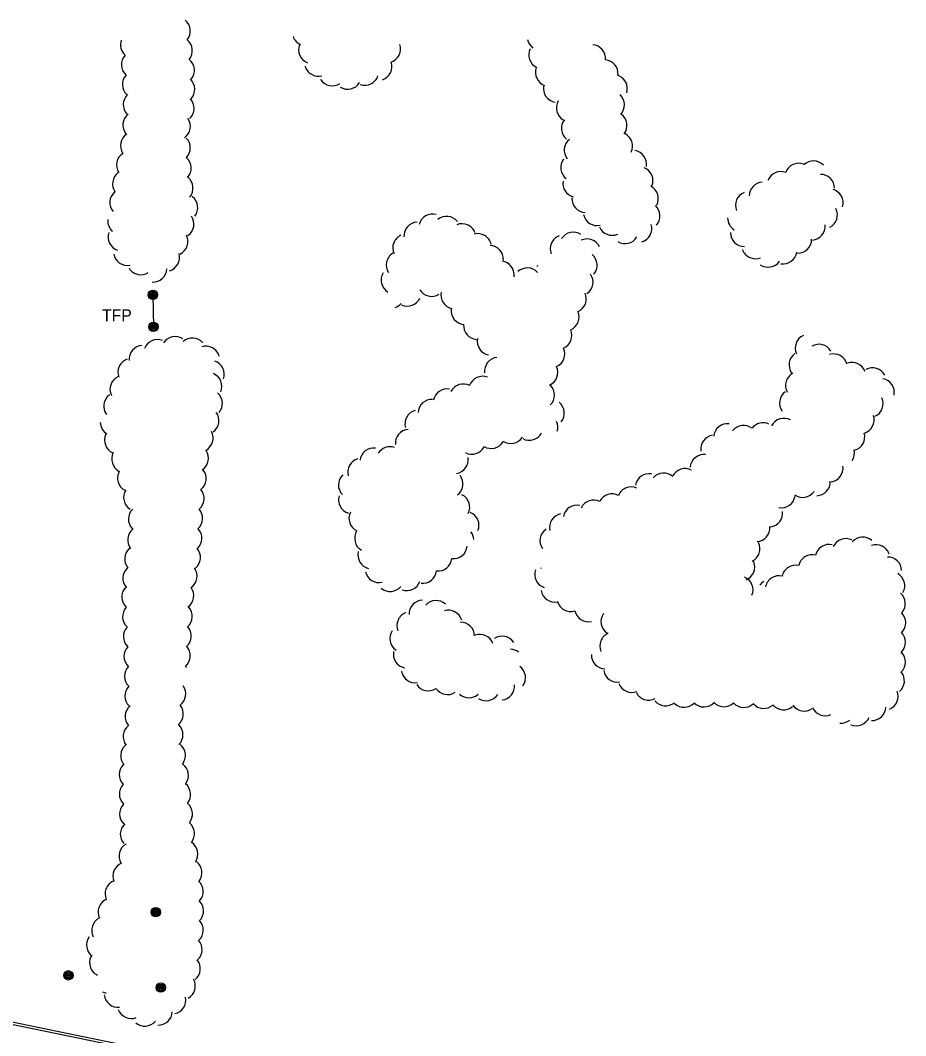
# Model space of a CAD drawing. Extents: x 2402803 to 2427059, y 6985292 to 6997652.
# Drawn here: x 2407548.2 to 2407907.6, y 6991540.2 to 6991952.3 of the extents above; entities that cross this region are included whole.
import ezdxf

# ---------------------------------------------------------------- set-up
doc = ezdxf.new("R2010")
doc.units = 0
for name, color, linetype in [('p_road - paved curb', 7, 'Continuous'), ('p_utility manhole', 7, 'Continuous'), ('p_veg woods', 7, 'Continuous')]:
    doc.layers.add(name, color=color, linetype=linetype)

msp = doc.modelspace()

# ---------------------------------------------------------------- linework, layer by layer
at = {"layer": 'p_road - paved curb'}
for points in [[(2407171.32, 6991781.68), (2407191.39, 6991764.73), (2407211.31, 6991746.13), (2407236.87, 6991723.3), (2407266.37, 6991696.14), (2407287.7, 6991677.43), (2407312.8, 6991658.14), (2407338.63, 6991638.74), (2407363.63, 6991622.99), (2407403.55, 6991600.18), (2407432.83, 6991585.42), (2407454.07, 6991575.61), (2407478.36, 6991565.75), (2407509.71, 6991554.76), (2407544.04, 6991545.06), (2407567.6, 6991540.21), (2407593.95, 6991534.8)], [(2407451.88, 6991577.72), (2407454.47, 6991576.53), (2407478.71, 6991566.69), (2407510.01, 6991555.71), (2407544.28, 6991546.03), (2407567.8, 6991541.19), (2407594.15, 6991535.78)]]:
    msp.add_lwpolyline(points, dxfattribs=at)
at = {"layer": 'p_utility manhole'}
msp.add_line((2407602.05, 6991840.91), (2407602.26, 6991827.91), dxfattribs=at)
for centre, radius in [((2407602.05, 6991840.91), 1.9), ((2407602.05, 6991840.91), 1.44), ((2407602.05, 6991840.91), 0.973), ((2407602.05, 6991840.91), 0.539), ((2407602.05, 6991840.91), 0.192), ((2407602.26, 6991827.91), 1.9), ((2407602.26, 6991827.91), 1.44), ((2407602.26, 6991827.91), 0.973), ((2407602.26, 6991827.91), 0.539), ((2407602.26, 6991827.91), 0.192), ((2407603.2, 6991590.39), 1.9), ((2407603.2, 6991590.39), 1.44), ((2407603.2, 6991590.39), 0.973), ((2407603.2, 6991590.39), 0.539), ((2407603.2, 6991590.39), 0.192), ((2407567.77, 6991564.74), 1.9), ((2407567.77, 6991564.74), 1.44), ((2407567.77, 6991564.74), 0.973), ((2407567.77, 6991564.74), 0.539), ((2407567.77, 6991564.74), 0.192), ((2407605.22, 6991559.76), 1.9), ((2407605.22, 6991559.76), 1.44), ((2407605.22, 6991559.76), 0.973), ((2407605.22, 6991559.76), 0.539), ((2407605.22, 6991559.76), 0.192)]:
    msp.add_circle(centre, radius, dxfattribs=at)
at = {"layer": 'p_veg woods'}
for centre, start, end in [((2407611.58, 6991947.89), 320.9661, 50.9661), ((2407594.53, 6991942.33), 160.0301, 227.5891), ((2407612.41, 6991939.93), 320.9661, 50.9661), ((2407664.21, 6991947.64), 200.2664, 246.0479), ((2407759.67, 6991945.54), 190.1761, 233.1825), ((2407666.81, 6991940.3), 159.1934, 249.1934), ((2407696.95, 6991940.69), 288.6685, 18.6685), ((2407760.24, 6991938.29), 154.7007, 244.7007), ((2407780.05, 6991936.76), 354.8364, 84.8364), ((2407594.9, 6991934.33), 137.5891, 227.5891), ((2407613.24, 6991931.97), 320.9661, 50.9661), ((2407785.18, 6991930.61), 354.8364, 84.8364), ((2407669.21, 6991935.25), 194.8258, 284.8258), ((2407693.4, 6991933.52), 288.6685, 18.6685), ((2407762.93, 6991931.14), 159.754, 249.754), ((2407595.29, 6991926.3), 136.9606, 226.9606), ((2407613.4, 6991924.27), 316.6761, 46.6761), ((2407674.83, 6991931.35), 213.4735, 303.4735), ((2407688.04, 6991931.53), 251.2352, 341.2352), ((2407788.94, 6991924.59), 342.438, 72.438), ((2407681.1, 6991929.97), 237.9573, 327.9573), ((2407766.19, 6991924.66), 170.3131, 260.3131), ((2407595.63, 6991918.05), 133.3382, 223.3382), ((2407613.13, 6991916.5), 313.392, 43.392), ((2407771.42, 6991916.74), 149.5988, 239.5988), ((2407787.76, 6991918.01), 316.6848, 46.6848), ((2407595.48, 6991909.73), 128.824, 218.824), ((2407611.62, 6991909.23), 304.7726, 34.7726), ((2407773.5, 6991908.4), 141.2034, 231.2034), ((2407788.8, 6991909.6), 323.5895, 53.5895), ((2407594.56, 6991901.42), 123.717, 213.717), ((2407611.58, 6991900.52), 314.7511, 44.7511), ((2407774.62, 6991899.52), 128.1763, 218.1763), ((2407791.08, 6991901.21), 333.8329, 63.8329), ((2407796.75, 6991893.86), 350.9346, 80.9346), ((2407592.93, 6991893.52), 122.8383, 212.8383), ((2407611.94, 6991892.32), 317.7488, 47.7488), ((2407773.19, 6991892.61), 143.4597, 233.4597), ((2407870.15, 6991889.54), 43.9117, 133.9117), ((2407591.32, 6991885.96), 126.5947, 216.5947), ((2407799.35, 6991887.19), 338.1752, 68.1752), ((2407856.91, 6991885.26), 69.7556, 159.7556), ((2407864.17, 6991888.61), 69.7556, 159.7556), ((2407612.67, 6991884.2), 319.9447, 49.9447), ((2407774.06, 6991886.09), 170.1159, 255.2818), ((2407849.69, 6991880.94), 94.3221, 178.5576), ((2407873.07, 6991884.09), 0.8627, 90.8627), ((2407590.2, 6991878.34), 130.9182, 220.9182), ((2407801.54, 6991879.93), 332.0951, 62.0951), ((2407844.13, 6991877.17), 111.9525, 201.9525), ((2407876.53, 6991878.19), 344.0393, 74.0393), ((2407614.59, 6991876.25), 322.3501, 52.3501), ((2407777.74, 6991879.95), 177.6578, 267.6578), ((2407802.19, 6991872.93), 318.1626, 48.1626), ((2407874.19, 6991873.34), 297.2788, 27.2788), ((2407589.33, 6991870.93), 174.7778, 229.1386), ((2407613.04, 6991869.55), 304.7077, 34.7077), ((2407709.56, 6991864.73), 92.7186, 182.7186), ((2407715.57, 6991868.01), 75.0494, 165.0494), ((2407721.28, 6991867.06), 38.9876, 128.9876), ((2407727.5, 6991864.08), 21.8281, 111.8281), ((2407782.35, 6991874.62), 192.2066, 282.2066), ((2407840.92, 6991872.06), 179.7502, 238.8324), ((2407589.53, 6991864.35), 161.3123, 251.3123), ((2407733.84, 6991860.08), 14.2395, 104.2395), ((2407772.64, 6991860.64), 56.602, 146.602), ((2407788.44, 6991870.68), 203.2803, 293.2803), ((2407798.89, 6991867.79), 286.911, 16.911), ((2407842.11, 6991866.13), 179.7068, 269.7068), ((2407869.26, 6991868.75), 274.9735, 4.9735), ((2407610.6, 6991862.48), 296.8745, 26.8745), ((2407705.05, 6991859.93), 114.2781, 204.2781), ((2407768.92, 6991859.5), 110.9944, 200.9944), ((2407778.2, 6991857.9), 25.1541, 115.1541), ((2407793.64, 6991867.3), 238.5448, 328.5448), ((2407863.75, 6991863.46), 269.6576, 359.6576), ((2407591.72, 6991858.45), 190.6294, 280.6294), ((2407607.22, 6991856.09), 285.8355, 15.8355), ((2407702.4, 6991852.96), 122.3342, 212.3342), ((2407738.63, 6991855.25), 357.2945, 87.2945), ((2407846.6, 6991861.19), 200.5033, 290.5033), ((2407857.78, 6991859.05), 261.2477, 351.2477), ((2407743.01, 6991848.92), 352.6978, 82.6978), ((2407776.7, 6991852.84), 320.3269, 50.3269), ((2407851.7, 6991857.73), 235.3533, 325.3533), ((2407597.11, 6991854.7), 212.5126, 302.5126), ((2407602.05, 6991851.68), 267.2619, 357.2619), ((2407700.32, 6991846.82), 148.1811, 238.1811), ((2407754.01, 6991846.15), 42.4787, 132.4787), ((2407763.17, 6991850.37), 154.3126, 159.9697), ((2407775.01, 6991846.07), 304.1237, 34.1237), ((2407715.21, 6991845.9), 211.5995, 301.5995), ((2407724.57, 6991840.86), 168.2902, 258.2902), ((2407772.27, 6991839.25), 294.2945, 24.2945), ((2407698.5, 6991841.05), 288.9379, 318.9693), ((2407705.31, 6991841.97), 244.7011, 334.7011), ((2407728.69, 6991834.51), 174.51, 264.51), ((2407769.34, 6991831.87), 293.5599, 23.5599), ((2407733.79, 6991828.44), 175.5543, 265.5543), ((2407766.43, 6991824.41), 293.623, 23.623), ((2407868.36, 6991819.24), 114.0212, 204.0212), ((2407598.04, 6991814.73), 94.8046, 184.8046), ((2407603.93, 6991817.08), 68.6346, 158.6346), ((2407611.07, 6991818.27), 56.9333, 146.9333), ((2407617.95, 6991817.7), 40.4196, 130.4196), ((2407739.36, 6991822.02), 168.5288, 258.5288), ((2407872.37, 6991815.16), 30.8244, 120.8244), ((2407623.52, 6991814.4), 16.5887, 106.5887), ((2407763.56, 6991816.92), 293.9801, 23.9801), ((2407865.88, 6991812.45), 125.0709, 215.0709), ((2407878.29, 6991811.24), 16.287, 106.287), ((2407593.49, 6991809.43), 109.9344, 199.9344), ((2407625.31, 6991808.65), 340.7644, 70.7644), ((2407742.28, 6991809.89), 96.6174, 186.6174), ((2407885.79, 6991807.81), 19.7589, 109.7589), ((2407624.38, 6991803.72), 336.3732, 66.3732), ((2407760.72, 6991809.42), 294.2776, 24.2776), ((2407864.46, 6991804.09), 118.383, 208.383), ((2407894.17, 6991805.6), 28.9183, 118.9183), ((2407590.26, 6991802.54), 115.6663, 205.6663), ((2407727.99, 6991799.04), 62.2421, 152.2421), ((2407735.88, 6991802.17), 69.5978, 159.5978), ((2407759.37, 6991800.21), 314.523, 44.523), ((2407897.3, 6991801.26), 349.3723, 79.3723), ((2407587.73, 6991795.7), 126.1762, 216.1762), ((2407624.61, 6991796.86), 318.9412, 48.9412), ((2407721.48, 6991797.08), 79.9233, 169.9233), ((2407862.03, 6991797.02), 126.2606, 216.2606), ((2407715.31, 6991792.82), 87.3618, 177.3618), ((2407763.36, 6991792.86), 321.2524, 51.2524), ((2407892.76, 6991796.76), 294.2966, 24.2966), ((2407623.19, 6991789.84), 305.925, 35.925), ((2407709.99, 6991788.53), 105.8448, 195.8448), ((2407889.1, 6991790.14), 287.8085, 17.8085), ((2407586.35, 6991789.18), 180.8196, 237.5098), ((2407760.72, 6991787.18), 343.4748, 23.2914), ((2407835.26, 6991782.96), 83.6766, 173.6766), ((2407841.78, 6991782.23), 52.9198, 142.9198), ((2407849.66, 6991783.29), 64.9084, 142.2199), ((2407858.1, 6991785.1), 61.9519, 151.9519), ((2407588.09, 6991781.92), 155.2963, 245.2963), ((2407620.81, 6991782.75), 298.0967, 28.0967), ((2407706.08, 6991780.6), 94.6635, 184.6635), ((2407754.79, 6991787.51), 242.107, 332.107), ((2407830.07, 6991778.36), 98.821, 188.821), ((2407885.3, 6991783.24), 285.9321, 15.9321), ((2407698.28, 6991773.59), 71.4885, 148.0296), ((2407731.46, 6991781.85), 242.4154, 332.4154), ((2407739.33, 6991784.19), 239.3263, 329.3263), ((2407747.29, 6991786.21), 236.266, 326.266), ((2407590.99, 6991774.27), 152.6367, 242.6367), ((2407618.94, 6991774.58), 303.4844, 33.4844), ((2407691.71, 6991773.08), 83.3288, 173.3288), ((2407825.69, 6991770.4), 84.3339, 174.3339), ((2407881.12, 6991776.75), 326.3312, 11.9834), ((2407686.76, 6991768.89), 105.676, 195.676), ((2407724.41, 6991774.02), 278.047, 8.047), ((2407876.5, 6991770.58), 277.8071, 7.8071), ((2407593.32, 6991766.58), 152.2422, 242.2422), ((2407618.03, 6991766.31), 308.0017, 38.0017), ((2407682.99, 6991763.75), 134.1153, 224.1153), ((2407722.24, 6991764.18), 307.0941, 37.0941), ((2407803.4, 6991762.64), 79.9086, 169.9086), ((2407809.29, 6991762.91), 48.0838, 138.0838), ((2407818.03, 6991764.73), 63.0098, 153.0098), ((2407796.16, 6991757.29), 66.3709, 156.3709), ((2407871.31, 6991765.02), 271.9605, 1.9605), ((2407595.82, 6991758.67), 148.0545, 238.0545), ((2407617.18, 6991758.27), 309.2039, 39.2039), ((2407683.04, 6991757.69), 162.723, 252.723), ((2407724.99, 6991754.67), 333.7586, 63.7586), ((2407788.39, 6991754.44), 62.353, 152.353), ((2407857.11, 6991760.13), 259.9471, 349.9471), ((2407865.73, 6991764.33), 235.0054, 325.0054), ((2407774.18, 6991749.88), 78.7375, 168.7375), ((2407780.95, 6991751.94), 64.3915, 154.3915), ((2407597.76, 6991749.87), 134.06, 224.06), ((2407616.58, 6991750.17), 311.0462, 41.0462), ((2407687.25, 6991750.15), 153.9073, 243.9073), ((2407728.73, 6991747.34), 337.8321, 67.8321), ((2407768.63, 6991746.41), 101.4884, 191.4884), ((2407851.95, 6991752.29), 277.4484, 7.4484), ((2407846.85, 6991746.41), 274.2675, 4.2675), ((2407597.46, 6991741.39), 127.0028, 217.0028), ((2407616.26, 6991742.07), 312.5285, 42.5285), ((2407689.57, 6991742.15), 149.0352, 239.0352), ((2407726.58, 6991741.34), 2.2809, 36.9456), ((2407764.79, 6991741.12), 124.5471, 214.5471), ((2407890.13, 6991736.94), 48.7209, 138.7209), ((2407596.23, 6991733.71), 130.3232, 220.3232), ((2407615.69, 6991734.23), 310.5313, 40.5313), ((2407723.99, 6991739.49), 263.7945, 353.7945), ((2407842.77, 6991737.91), 295.8787, 25.8787), ((2407876.46, 6991733.93), 76.4936, 166.4936), ((2407883.27, 6991736.3), 64.7496, 154.7496), ((2407895.54, 6991733.78), 19.6286, 109.6286), ((2407690.87, 6991735.36), 166.1038, 256.1038), ((2407717.75, 6991734.48), 263.7945, 353.7945), ((2407869.67, 6991729.76), 77.0212, 167.0212), ((2407900.25, 6991728.84), 1.1562, 91.1562), ((2407595.5, 6991725.84), 131.7939, 221.7939), ((2407614.32, 6991726.74), 304.8787, 34.8787), ((2407763.59, 6991733.97), 223.3275, 225.3496), ((2407840.69, 6991730.54), 291.5204, 21.5204), ((2407862.93, 6991725.52), 77.4626, 167.4626), ((2407693.85, 6991729.75), 192.565, 282.565), ((2407711.52, 6991729.47), 263.7945, 353.7945), ((2407762.65, 6991727.45), 160.9118, 250.9118), ((2407839.95, 6991721.15), 337.0863, 67.0863), ((2407856.18, 6991721.22), 77.4626, 167.4626), ((2407901.54, 6991722.86), 330.6172, 60.6172), ((2407595.07, 6991718.22), 137.058, 227.058), ((2407612.97, 6991718.82), 305.4357, 35.4357), ((2407698.38, 6991726.14), 229.998, 319.998), ((2407705.08, 6991726.53), 250.1741, 340.1741), ((2407852.99, 6991719.78), 122.3002, 144.511), ((2407765.18, 6991721.84), 189.7852, 279.7852), ((2407901.77, 6991715.55), 319.8836, 49.8836), ((2407595.37, 6991710.26), 137.5251, 227.5251), ((2407612.38, 6991710.48), 310.4905, 40.4905), ((2407711.65, 6991711.33), 92.3584, 182.3584), ((2407716.98, 6991711.18), 48.1534, 138.1534), ((2407771.67, 6991718.03), 196.1333, 286.1333), ((2407706.71, 6991706.64), 111.6128, 201.6128), ((2407721.95, 6991707.24), 16.7038, 106.7038), ((2407778.8, 6991713.9), 192.6705, 282.6705), ((2407789.55, 6991708.3), 145.1437, 235.1437), ((2407901.92, 6991707.78), 316.5316, 46.5316), ((2407595.72, 6991702.2), 136.624, 226.624), ((2407611.97, 6991702.4), 311.7713, 41.7713), ((2407726.94, 6991702.36), 1.3528, 91.3528), ((2407703.85, 6991701.45), 146.9537, 236.9537), ((2407734.71, 6991697.45), 19.703, 109.703), ((2407743.8, 6991696.72), 33.7812, 123.7812), ((2407789.07, 6991698.38), 113.1862, 203.1862), ((2407901.84, 6991699.89), 314.9544, 44.9544), ((2407595.95, 6991694.19), 136.3944, 226.3944), ((2407611.57, 6991694.4), 311.8305, 41.8305), ((2407746.85, 6991691.47), 50.9344, 86.2653), ((2407705.28, 6991695.05), 168.3627, 258.3627), ((2407785.66, 6991694.73), 178.1968, 268.1968), ((2407901.78, 6991691.89), 314.9145, 44.9145), ((2407596.16, 6991686.17), 136.0674, 226.0674), ((2407610.95, 6991686.54), 34.2681, 40.2208), ((2407747.63, 6991685.52), 324.5622, 54.5622), ((2407790.58, 6991689.37), 188.9812, 278.9812), ((2407708.48, 6991689.11), 189.1735, 279.1735), ((2407901.39, 6991684.23), 310.291, 40.291), ((2407596.3, 6991678.14), 135.6406, 225.6406), ((2407609.72, 6991678.89), 306.5856, 36.5856), ((2407713.79, 6991685.86), 213.8015, 303.8015), ((2407721.63, 6991684.31), 213.8015, 303.8015), ((2407743.2, 6991682.1), 275.4773, 5.4773), ((2407796.39, 6991685.2), 201.3929, 291.3929), ((2407730.25, 6991683.03), 228.7607, 312.0321), ((2407737.29, 6991681.83), 236.6887, 326.6887), ((2407803.27, 6991682.03), 207.7071, 297.7071), ((2407810.13, 6991679.75), 219.3522, 309.3522), ((2407898.81, 6991677.95), 292.2925, 22.2925), ((2407596.41, 6991669.75), 130.0909, 220.0909), ((2407608.73, 6991670.79), 308.881, 38.881), ((2407817.64, 6991679.16), 225.9896, 315.9896), ((2407825.67, 6991679.31), 225.5885, 315.5885), ((2407833.83, 6991679.4), 223.1985, 313.1985), ((2407841.92, 6991679.1), 221.8565, 311.8565), ((2407849.97, 6991678.7), 221.0147, 311.0147), ((2407858.05, 6991678.14), 219.583, 309.583), ((2407866.4, 6991677.63), 214.6334, 304.6334), ((2407874.91, 6991675.74), 204.2623, 294.2623), ((2407893.81, 6991673.76), 268.5207, 358.5207), ((2407881.32, 6991672.7), 264.7812, 309.0764), ((2407887.52, 6991671.63), 246.7742, 336.7742), ((2407595.64, 6991661.64), 128.0035, 218.0035), ((2407608.6, 6991662.37), 314.9201, 44.9201), ((2407594.59, 6991653.87), 130.4005, 220.4005), ((2407609.6, 6991653.98), 321.1542, 51.1542), ((2407593.97, 6991646.24), 135.3896, 225.3896), ((2407610.82, 6991645.93), 323.0722, 53.0722), ((2407594.07, 6991638.28), 135.9366, 225.9366), ((2407611.68, 6991638.12), 321.0004, 51.0004), ((2407594.15, 6991630.28), 135.8958, 225.8958), ((2407612.48, 6991630.19), 320.6642, 50.6642), ((2407594.44, 6991621.99), 131.7543, 221.7543), ((2407613.29, 6991622.21), 320.8695, 50.8695), ((2407614.64, 6991613.95), 326.3279, 56.3279), ((2407593.94, 6991613.1), 119.2303, 209.2303), ((2407591.43, 6991604.95), 111.5502, 201.5502), ((2407616.3, 6991606.43), 322.4823, 52.4823), ((2407588.25, 6991597.83), 114.615, 204.615), ((2407616.78, 6991598.72), 318.5073, 48.5073), ((2407585.47, 6991590.41), 115.6993, 205.6993), ((2407616.95, 6991590.9), 315.9624, 45.9624), ((2407582.86, 6991582.96), 117.1445, 207.1445), ((2407616.81, 6991583.09), 313.3554, 43.3554), ((2407580.77, 6991577.03), 143.7982, 233.7982), ((2407616.36, 6991575.22), 311.5559, 41.5559), ((2407581.99, 6991569.88), 154.7066, 244.7066), ((2407615.65, 6991567.39), 309.6369, 39.6369), ((2407613.62, 6991560.37), 299.3686, 29.3686), ((2407584.12, 6991563.16), 243.559, 259.2949), ((2407587.94, 6991557.4), 185.6764, 275.6764), ((2407609.79, 6991554.75), 281.2586, 11.2586), ((2407593.28, 6991552.86), 200.6146, 290.6146), ((2407604.27, 6991550.21), 267.7494, 357.7494), ((2407598.7, 6991549.8), 230.3813, 320.3813)]:
    msp.add_arc(centre, 5.65, start, end, dxfattribs=at)

# ---------------------------------------------------------------- texts
at = {"layer": 'p_utility manhole'}
msp.add_text('TFP', height=4.8, dxfattribs=at).set_placement((2407581.36, 6991830.19))

doc.saveas('drawing.dxf')
